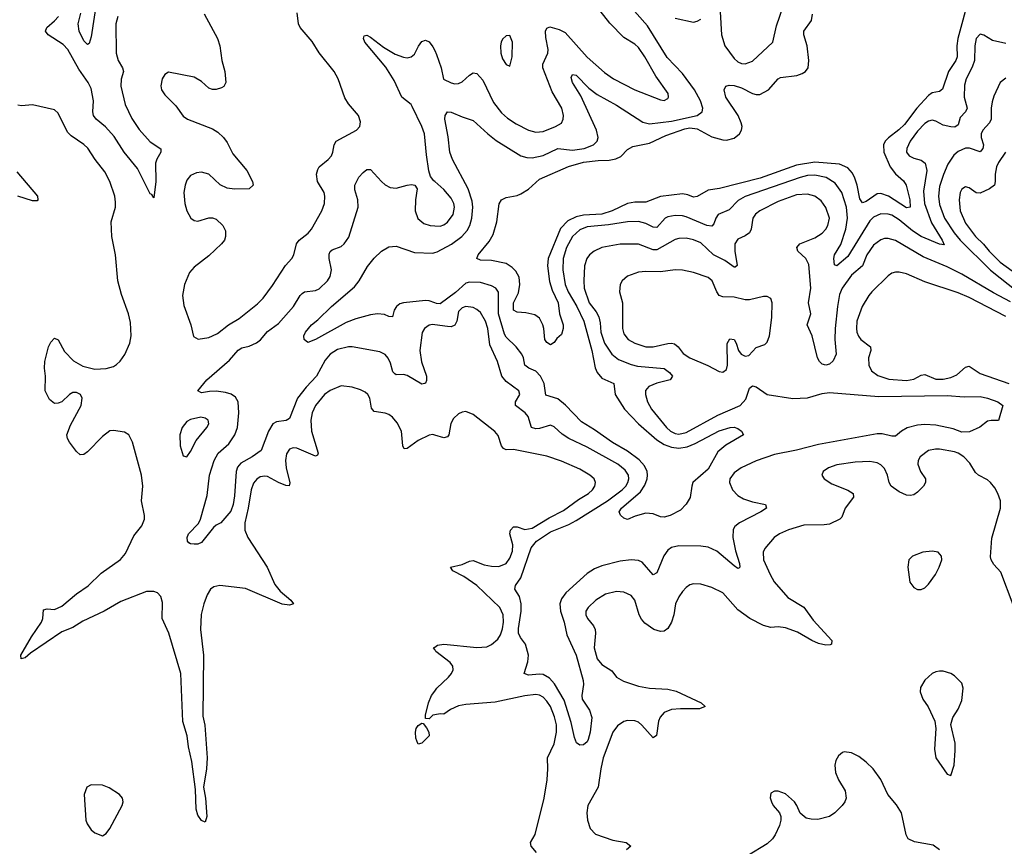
# Model space of a CAD drawing. Header units: inches. Extents: x 1449094 to 1618372, y 389908 to 534307.
# Tile 449 of 494: x 1577740 to 1583102, y 510648 to 515152. Entities that reach past the tile are written whole.
import ezdxf

# ---------------------------------------------------------------- set-up
doc = ezdxf.new("R2010")
doc.units = ezdxf.units.IN
doc.header["$MEASUREMENT"] = 0
doc.layers.add('B5571', color=7, linetype='Continuous')
doc.layers.add('B5581', color=7, linetype='Continuous')

msp = doc.modelspace()

# ---------------------------------------------------------------- linework, layer by layer
at = {"layer": 'B5571', "color": 5}
for points, elevation in [([(1578157.6, 515250), (1578130, 515059), (1578117.6, 515022.4), (1578110, 515016.9), (1578090, 515036), (1578064.2, 515090), (1578059.2, 515130), (1578073, 515187)], 440), ([(1578273.8, 515170), (1578264.2, 515130), (1578265.6, 514970), (1578275.8, 514930), (1578299.6, 514890), (1578304.7, 514870), (1578292.8, 514827.2), (1578291, 514790), (1578314.6, 514690), (1578350, 514614.3), (1578390, 514553.8), (1578450, 514485.7), (1578507.9, 514447.9), (1578508.2, 514430), (1578487.3, 514392.7), (1578480.2, 514370), (1578481.2, 514270), (1578470, 514182), (1578459.1, 514199.1), (1578450, 514203.7), (1578380.6, 514340.6), (1578308.4, 514430), (1578255.2, 514515.2), (1578207.6, 514567.6), (1578157.2, 514610), (1578142.5, 514630), (1578137.7, 514650), (1578142.7, 514710), (1578130, 514776.3), (1578113.7, 514810), (1578062.4, 514882.4), (1578002.9, 514990), (1577977.3, 515017.3), (1577895.6, 515070), (1577879.7, 515090), (1577888.6, 515110), (1577930, 515145), (1577951.4, 515170)], 460), ([(1578744.1, 515184.1), (1578817.9, 515050), (1578829.6, 515010), (1578840.7, 514930), (1578856.6, 514870), (1578862.3, 514810), (1578851.4, 514788.6), (1578839.2, 514780.8), (1578810, 514772), (1578790, 514772), (1578770, 514779.5), (1578730, 514815.4), (1578690, 514839.1), (1578550, 514866), (1578530, 514853.2), (1578515.5, 514830), (1578508.9, 514791.1), (1578512.7, 514770), (1578530, 514742), (1578590, 514682), (1578630, 514626.7), (1578654, 514610), (1578790, 514558), (1578819, 514539), (1578849.5, 514509.5), (1578870, 514483.1), (1578900.6, 514420.6), (1578976.5, 514330), (1579008, 514270), (1579012.2, 514250), (1578990, 514229.8), (1578909, 514229), (1578870, 514234.5), (1578831.6, 514251.6), (1578770, 514309.7), (1578730, 514320.4), (1578702.7, 514317.3), (1578670, 514303), (1578650, 514277), (1578640.2, 514250), (1578634.4, 514210), (1578639.7, 514150), (1578650.3, 514110), (1578671.4, 514071.4), (1578690, 514058), (1578710, 514054.9), (1578770, 514072.2), (1578790, 514072.4), (1578810, 514065.3), (1578846, 514030), (1578861, 514001), (1578861.6, 513970), (1578854.7, 513950), (1578839.7, 513930), (1578770, 513865.8), (1578690, 513803.2), (1578664.8, 513775.2), (1578638, 513710), (1578626.8, 513650), (1578634.1, 513594.1), (1578671.1, 513490), (1578686.6, 513426.6), (1578711.8, 513411.8), (1578770, 513419.6), (1578790, 513428.9), (1578817.9, 513442.1), (1578876.3, 513490), (1578935.9, 513524.1), (1579035.8, 513604.3), (1579065.2, 513634.8), (1579116.7, 513703.3), (1579186.6, 513813.4), (1579221.2, 513850), (1579233.2, 513870), (1579247.2, 513930), (1579262.8, 513950), (1579310.4, 513989.6), (1579329.1, 514010.9), (1579385.2, 514110), (1579399.3, 514150), (1579402.4, 514190), (1579397.3, 514210), (1579361.4, 514270), (1579357, 514310), (1579363.4, 514336.6), (1579370.7, 514350), (1579419.8, 514390), (1579437.1, 514410), (1579446, 514430), (1579452.8, 514470), (1579463.1, 514490), (1579573.6, 514550), (1579591.6, 514570), (1579595.3, 514595.3), (1579585.6, 514630), (1579530, 514694), (1579510, 514727), (1579475.1, 514830), (1579452.6, 514870), (1579370, 514971.1), (1579332.4, 515032.4), (1579267.7, 515110), (1579259.1, 515130), (1579251.8, 515190)], 480), ([(1580000, 514269.8), (1579994.5, 514274.5), (1579977.8, 514297.8), (1579968.6, 514328.6), (1579954.9, 514414.9), (1579944.5, 514530), (1579930.6, 514570), (1579878.2, 514678.2), (1579871.8, 514690), (1579820.3, 514730), (1579780, 514820), (1579733.2, 514893.2), (1579619.5, 515030), (1579612.7, 515050), (1579615.3, 515064.7), (1579630, 515067.3), (1579650, 515056.5), (1579721.9, 515001.9), (1579784.2, 514964.2), (1579830, 514947), (1579850, 514944.7), (1579871.3, 514948.7), (1579890, 514964.9), (1579911.6, 515008.4), (1579930, 515032.2), (1579950, 515039.5), (1579970, 515032), (1579990, 515004.9), (1580000, 514984)], 460), ([(1580000, 512888.4), (1579990, 512891.5), (1579970, 512887.7), (1579910, 512859.5), (1579850, 512814.8), (1579834, 512814), (1579826.6, 512830), (1579818.9, 512910), (1579795.6, 512955.6), (1579770, 512985.7), (1579750, 513000.9), (1579730, 513008.7), (1579670, 513016.4), (1579655.3, 513035.3), (1579647.1, 513090), (1579636.3, 513110), (1579622.2, 513122.2), (1579595.8, 513135.8), (1579550, 513149.8), (1579490, 513156.4), (1579430, 513131.6), (1579400.2, 513110), (1579351.7, 513050), (1579333.6, 513010), (1579324.8, 512970), (1579329.1, 512910), (1579365.8, 512790), (1579361.3, 512778.7), (1579350, 512773.3), (1579250, 512816.8), (1579230, 512819.8), (1579208.8, 512811.2), (1579193.7, 512786.3), (1579187.7, 512750), (1579191.3, 512710), (1579211.3, 512628.7), (1579207.5, 512612.5), (1579190, 512613.7), (1579150, 512629.9), (1579090, 512662.4), (1579074.3, 512665.7), (1579050, 512661.8), (1579032, 512648), (1579014, 512626), (1578999.8, 512590), (1578983.9, 512490), (1578965.7, 512410), (1578966.9, 512370), (1578981.6, 512330), (1579087.2, 512170), (1579130, 512074.3), (1579158.9, 512038.9), (1579216.4, 511990), (1579230.7, 511970), (1579210, 511961.6), (1579170, 511967.7), (1578970, 512052.8), (1578830, 512069.1), (1578797.2, 512062.8), (1578779.6, 512050), (1578761.6, 512018.4), (1578743, 511970), (1578728.5, 511911.5), (1578724.8, 511830), (1578741.2, 511690), (1578737.5, 511357.5), (1578748.2, 511308.2), (1578760.1, 511130), (1578756.6, 511070), (1578740.2, 510970), (1578752.3, 510910), (1578758.5, 510810), (1578750, 510779.5), (1578730, 510788.2), (1578710, 510818.7), (1578700.8, 510850), (1578697.9, 510957.9), (1578678.3, 511110), (1578659.3, 511190), (1578651.4, 511250), (1578627.9, 511327.9), (1578617.9, 511590), (1578551.6, 511810), (1578516.3, 511890), (1578517.3, 511977.3), (1578508.9, 512008.9), (1578490, 512029.7), (1578470, 512036.4), (1578430, 512036.2), (1578290, 511982.4), (1578199.6, 511930), (1578084.3, 511875.7), (1578030, 511841.1), (1577970, 511816), (1577799.1, 511700.9), (1577770, 511675.1), (1577748.7, 511670), (1577746, 511690), (1577804.1, 511790), (1577858.5, 511870), (1577866, 511890), (1577870, 511936), (1577890, 511942), (1577930, 511939.2), (1577970, 511956.6), (1578050, 512023.8), (1578112.2, 512067.8), (1578183.7, 512136.3), (1578289.3, 512210.7), (1578316.7, 512243.4), (1578361.1, 512339), (1578405.8, 512394.2), (1578419.7, 512430), (1578419.1, 512450), (1578403.1, 512530), (1578409.8, 512610), (1578402.7, 512670), (1578354.5, 512850), (1578334.3, 512890), (1578310, 512905.1), (1578250, 512914.5), (1578230, 512911.5), (1578190, 512880.5), (1578110, 512797.6), (1578090, 512782.9), (1578070, 512780.9), (1578050, 512799.3), (1578011, 512851), (1578000.5, 512870), (1577996.9, 512890), (1578017.1, 512942.9), (1578074.3, 513050), (1578080.5, 513090), (1578071.6, 513110), (1578050, 513121.6), (1578030, 513120.5), (1578010.7, 513110), (1577970, 513069.4), (1577950, 513062), (1577930, 513060.9), (1577902.3, 513082.3), (1577878.4, 513130), (1577880.7, 513210), (1577874.2, 513254.2), (1577876.2, 513290), (1577897.6, 513370), (1577910, 513394.8), (1577930, 513416), (1577950, 513407.3), (1577983.5, 513343.5), (1578033.8, 513293.8), (1578084.1, 513264.1), (1578150, 513248.7), (1578210, 513251.6), (1578250, 513263.2), (1578266.7, 513273.2), (1578287.9, 513292.1), (1578312.9, 513327.1), (1578339.8, 513390), (1578347, 513430), (1578342.8, 513502.8), (1578332.2, 513550), (1578295.1, 513655.1), (1578274.4, 513730), (1578261.1, 513870), (1578241.2, 513970), (1578238.7, 514050), (1578261, 514130), (1578262.5, 514157.5), (1578257.8, 514190), (1578231.7, 514270), (1578203.8, 514323.8), (1578150.8, 514390), (1578111.5, 514451.5), (1578090, 514472.7), (1578020, 514520), (1577999.6, 514539.5), (1577950, 514642), (1577930, 514660.7), (1577810, 514687.3), (1577750, 514681.8), (1577730, 514687)], 480), ([(1580000, 513489.8), (1579988.6, 513491.4), (1579970, 513487.1), (1579944.9, 513470), (1579932.5, 513447.5), (1579919.3, 513350), (1579927.7, 513287.7), (1579955.3, 513210), (1579954.7, 513185.3), (1579950, 513172.3), (1579944.7, 513170), (1579930, 513166.6), (1579850, 513213.3), (1579830, 513219.2), (1579790, 513216.9), (1579782.2, 513222.2), (1579772.8, 513232.8), (1579759.9, 513279.9), (1579747.2, 513307.2), (1579730, 513327.1), (1579701.8, 513341.8), (1579550, 513368.7), (1579530, 513368.8), (1579470, 513354.4), (1579430.3, 513330), (1579402.9, 513297), (1579356.3, 513210), (1579300.1, 513150), (1579253.4, 513090), (1579210, 512978.9), (1579192, 512968), (1579138.3, 512961.6), (1579119.2, 512950), (1579095.4, 512910), (1579054.8, 512805.2), (1579005.6, 512770), (1578944, 512736), (1578925.7, 512714.3), (1578918.2, 512690), (1578910, 512557), (1578902.1, 512510), (1578890, 512473.7), (1578835.5, 512410), (1578810, 512398.4), (1578794.6, 512385.4), (1578730, 512303.7), (1578710, 512295.1), (1578690, 512294.5), (1578670, 512296), (1578661.6, 512301.6), (1578653.2, 512310), (1578652, 512330), (1578659.6, 512350), (1578713.7, 512406.3), (1578725.1, 512430), (1578760.7, 512559.3), (1578774.5, 512670), (1578799.9, 512750), (1578821.1, 512790), (1578878.6, 512841.4), (1578911.7, 512890), (1578925.3, 512930), (1578933.5, 513010), (1578929.8, 513070), (1578914.6, 513094.6), (1578891, 513111), (1578860.6, 513120.6), (1578810, 513127.3), (1578773.2, 513126.8), (1578730, 513118.7), (1578709.4, 513130), (1578759.2, 513190), (1578883.1, 513296.9), (1578930, 513352.1), (1578950, 513363.5), (1578990, 513374.1), (1579030, 513391.3), (1579051.7, 513408.3), (1579090, 513452.7), (1579150, 513496.3), (1579231.4, 513590), (1579267.6, 513650), (1579279.1, 513660.9), (1579291.4, 513668.6), (1579350, 513677.4), (1579370, 513685.8), (1579416.8, 513730), (1579430, 513753), (1579437.5, 513790), (1579424.5, 513850), (1579424.7, 513875.3), (1579430.7, 513889.3), (1579442.3, 513897.7), (1579490, 513916.9), (1579507.8, 513930), (1579532.7, 513967.3), (1579584, 514130), (1579582.3, 514170), (1579564.4, 514224.4), (1579565.3, 514250), (1579586.8, 514293.2), (1579610, 514320.2), (1579630, 514335.2), (1579650, 514336.5), (1579710.3, 514270), (1579730, 514252.4), (1579757.2, 514237.2), (1579790, 514233.4), (1579850.3, 514250.3), (1579873.4, 514253.4), (1579891.3, 514250), (1579904.9, 514230), (1579895.3, 514170), (1579893, 514110), (1579908.8, 514068.8), (1579940.9, 514040.9), (1579976, 514030), (1580000, 514028.3)], 460), ([(1577723.5, 514323.5), (1577837, 514190), (1577839.1, 514170), (1577834.6, 514165.4), (1577810, 514164.8), (1577729.5, 514190)], 480), ([(1580000, 513609.7), (1579970, 513620.3), (1579950, 513621.4), (1579830, 513609.9), (1579810, 513604), (1579791.3, 513590), (1579779.7, 513570), (1579770, 513533.2), (1579750, 513535.1), (1579726, 513546), (1579689, 513549), (1579650, 513544.1), (1579570, 513522.5), (1579518.2, 513501.8), (1579350, 513409.9), (1579310, 513394), (1579290, 513409.6), (1579287.1, 513430), (1579296.2, 513450), (1579329.8, 513490), (1579364.1, 513515.9), (1579438.6, 513590), (1579562.8, 513697.2), (1579588.4, 513730), (1579633.2, 513806.8), (1579670, 513853.4), (1579710, 513891.7), (1579750, 513913.7), (1579790, 513918.9), (1579890, 513883.5), (1579990, 513879.8), (1580000, 513883)], 440), ([(1580000, 511719.8), (1579993.2, 511730), (1580000, 511734.1)], 480), ([(1580000, 511364.3), (1579990, 511362.2), (1579970, 511342.3), (1579950, 511344), (1579950, 511362), (1579966, 511430), (1579982.7, 511470), (1580000, 511494)], 480)]:
    msp.add_lwpolyline(points, dxfattribs=dict(at, elevation=elevation))
for points, elevation in [([(1578726, 512986), (1578670, 512973.3), (1578650, 512962.4), (1578624.4, 512930), (1578611.8, 512890), (1578614.4, 512830), (1578630, 512776), (1578650, 512771), (1578670, 512798.8), (1578701.3, 512858.7), (1578759.6, 512930), (1578769.6, 512950), (1578766.6, 512970), (1578750, 512981.6)], 480), ([(1579910, 511204.2), (1579907.7, 511207.7), (1579897.9, 511237.9), (1579895.9, 511270), (1579899.9, 511290), (1579910, 511306.5), (1579930, 511319), (1579937.6, 511317.6), (1579954.5, 511294.5), (1579968.4, 511270), (1579969.3, 511250), (1579930, 511209.8)], 480), ([(1578130, 510984), (1578104.7, 510970), (1578090.8, 510930), (1578100.7, 510790), (1578107.3, 510770), (1578130, 510738.8), (1578150, 510721), (1578190, 510706), (1578210, 510718), (1578230, 510746), (1578297.2, 510870), (1578304, 510890), (1578299, 510910), (1578284, 510930), (1578226.3, 510966.3), (1578190, 510981.2)], 520)]:
    msp.add_lwpolyline(points, close=True, dxfattribs=dict(at, elevation=elevation))
at = {"layer": 'B5581', "color": 5}
for points, elevation in [([(1582910, 515277.6), (1582849.7, 515049.7), (1582843.1, 515010), (1582844.5, 514950), (1582837.5, 514930), (1582797.5, 514870), (1582765.8, 514774.2), (1582750, 514761.5), (1582710, 514753.9), (1582690, 514738.5), (1582625.4, 514670), (1582559, 514581), (1582528.5, 514551.5), (1582470.9, 514509.1), (1582453.7, 514490), (1582444.6, 514470), (1582445.5, 514430), (1582479.9, 514350), (1582510, 514311.3), (1582553.9, 514273.9), (1582567.9, 514250), (1582588.4, 514170), (1582590, 514129.8), (1582570, 514127), (1582471.2, 514191.2), (1582430, 514205.3), (1582410, 514203.4), (1582350, 514162.3), (1582330, 514154), (1582315.4, 514175.4), (1582301.1, 514250), (1582288.4, 514288.4), (1582275.8, 514315.8), (1582250, 514345.6), (1582204.9, 514364.9), (1582070, 514374.9), (1581970, 514359.6), (1581772.1, 514287.9), (1581551.5, 514231.5), (1581490, 514223.2), (1581430, 514188.9), (1581410, 514185.5), (1581378.4, 514198.4), (1581350, 514202.8), (1581230, 514188.4), (1581150, 514158), (1581090, 514158.3), (1581050, 514151.2), (1580966, 514110), (1580910, 514093.1), (1580810, 514087.4), (1580770, 514078.6), (1580724.6, 514055.4), (1580685.8, 514014.2), (1580618.1, 513850), (1580615.1, 513810), (1580626, 513726), (1580639.2, 513679.2), (1580672.8, 513610), (1580679.5, 513550), (1580699, 513490), (1580700.3, 513470), (1580690, 513437.2), (1580664.4, 513415.6), (1580650, 513394), (1580630, 513381.2), (1580610, 513393.2), (1580600.7, 513410), (1580595.1, 513470), (1580589.4, 513490), (1580570, 513525.2), (1580544.7, 513544.7), (1580495.5, 513555.5), (1580450, 513558), (1580428.6, 513570), (1580429.1, 513610), (1580456, 513664), (1580464.3, 513710), (1580459.8, 513750), (1580441.8, 513781.8), (1580422.3, 513802.3), (1580390, 513823.1), (1580310, 513840.7), (1580250, 513842), (1580229.2, 513850), (1580237, 513870), (1580295.9, 513944.1), (1580317.8, 513982.2), (1580339.1, 514050), (1580351.5, 514148.5), (1580364.5, 514170), (1580390, 514183.8), (1580450, 514194.9), (1580470, 514203.6), (1580510, 514227.9), (1580570, 514283.2), (1580728.7, 514351.3), (1580810, 514375.2), (1580890, 514384.4), (1580950, 514385.9), (1580986.9, 514393.1), (1581012.9, 514407.1), (1581050, 514443.8), (1581079.2, 514460.7), (1581170, 514478.8), (1581259.4, 514520.6), (1581362.4, 514557.6), (1581390, 514562.4), (1581430, 514557.1), (1581510, 514513.5), (1581570, 514496.6), (1581590, 514494.7), (1581630, 514506.6), (1581659.8, 514530), (1581670.7, 514550), (1581673.6, 514570), (1581669.9, 514590), (1581652.2, 514630), (1581585.7, 514730), (1581575.6, 514770), (1581585.1, 514790), (1581604.4, 514795.6), (1581630, 514793.1), (1581670, 514780.1), (1581730, 514750.7), (1581750, 514744.2), (1581770, 514744.1), (1581817.6, 514770), (1581870, 514828.9), (1581883.1, 514836.9), (1581971.9, 514848.1), (1582001.8, 514858.2), (1582019.5, 514870), (1582033, 514890), (1582037.2, 514930), (1582027.6, 515010), (1582010.5, 515070), (1582010.6, 515090), (1582052.3, 515147.7), (1582058.1, 515181.9)], 420), ([(1580000, 513883), (1580013, 513887), (1580091.4, 513928.6), (1580148.4, 513971.6), (1580177.1, 514003), (1580191.6, 514030), (1580202.5, 514070), (1580207, 514130), (1580203.8, 514163.8), (1580181.9, 514230), (1580096.5, 514390), (1580081.7, 514430), (1580073.1, 514513.1), (1580054.5, 514610), (1580056.3, 514630), (1580069.8, 514650.2), (1580090, 514648.8), (1580150, 514622), (1580210, 514603.1), (1580289.5, 514529.5), (1580334.6, 514494.6), (1580470, 514411.1), (1580501.5, 514401.5), (1580530, 514399.5), (1580590, 514412.6), (1580670, 514450.1), (1580750, 514441), (1580814, 514450), (1580865.4, 514470), (1580885.1, 514490), (1580889.8, 514510), (1580881.8, 514550), (1580796.4, 514736.4), (1580749.8, 514810), (1580743.5, 514836.5), (1580750, 514853.4), (1580770, 514848.9), (1580839.6, 514779.7), (1580884.7, 514744.7), (1580990, 514686.6), (1581132.8, 514592.8), (1581170, 514585.3), (1581290, 514598.6), (1581429.9, 514630.1), (1581457.2, 514650), (1581459.8, 514670), (1581446.9, 514710), (1581415.3, 514770), (1581350, 514858.7), (1581266.3, 514946.3), (1581159.3, 515119.3), (1581060.4, 515230)], 440), ([(1580000, 514984), (1580010, 514963.1), (1580034.8, 514890), (1580048.5, 514828.5), (1580090, 514807.2), (1580110, 514801.8), (1580130, 514804.7), (1580150, 514814), (1580190, 514850.3), (1580210, 514861.5), (1580230, 514858.3), (1580261.8, 514821.8), (1580320.9, 514700.9), (1580363.9, 514643.9), (1580395.7, 514615.7), (1580444.2, 514584.3), (1580510, 514550.7), (1580550, 514539.5), (1580590, 514542), (1580658, 514570), (1580690, 514588.7), (1580699.7, 514610), (1580702, 514630), (1580691.8, 514670), (1580639.4, 514759.4), (1580588.9, 514890), (1580589.8, 514910.2), (1580617, 514970), (1580617.9, 514990), (1580604.7, 515055.3), (1580604.1, 515090), (1580610, 515106.4), (1580626.2, 515113.8), (1580678.4, 515098.4), (1580710, 515081.3), (1580830, 514948.4), (1580924.8, 514864.8), (1580973.1, 514830), (1581090, 514769.4), (1581230, 514715.6), (1581250, 514712.2), (1581270, 514723), (1581274, 514730), (1581272.1, 514750), (1581204, 514844), (1581145.2, 514950), (1581110, 514999.8), (1581090, 515018.4), (1581030, 515055.6), (1580953.8, 515133.8), (1580900.7, 515200.7)], 460), ([(1581554.6, 515194.6), (1581561.4, 515070), (1581580.9, 515010), (1581630, 514939.7), (1581650, 514923.2), (1581670, 514914), (1581690, 514911.1), (1581730, 514925.2), (1581841.4, 515030), (1581860.9, 515119.1), (1581900.2, 515230)], 440), ([(1581310, 515160.2), (1581410, 515138.4), (1581430, 515143.1), (1581450, 515154.4)], 440), ([(1583110, 515021.7), (1583038.4, 515038.4), (1582990, 515067.6), (1582970, 515073.6), (1582948.2, 515050), (1582941.2, 515010), (1582940.1, 514930), (1582927.1, 514892.9), (1582893.7, 514830), (1582885.2, 514794.8), (1582883.5, 514730), (1582900.6, 514670), (1582890.2, 514650), (1582861.5, 514618.5), (1582850, 514579.5), (1582833.3, 514566.7), (1582810, 514567.4), (1582770, 514577.5), (1582730, 514598.9), (1582710, 514604.1), (1582690, 514598.9), (1582670, 514587.1), (1582630, 514545.3), (1582590.2, 514490), (1582571.3, 514450), (1582570.3, 514430), (1582583.7, 514410), (1582610, 514397.1), (1582650, 514385.7), (1582671.6, 514370), (1582680.4, 514330), (1582662.7, 514217.3), (1582667.4, 514150), (1582705.2, 514045.2), (1582764, 513950), (1582774.3, 513925.7), (1582750, 513929.1), (1582650, 513970.9), (1582602.4, 514002.4), (1582530, 514061.8), (1582490, 514086.9), (1582470, 514093.1), (1582430, 514093.3), (1582390, 514075.5), (1582370, 514056.5), (1582250, 513862.6), (1582190, 513811.2), (1582176.6, 513816.6), (1582173.6, 513850), (1582178.2, 513870), (1582212.1, 513927.9), (1582239.7, 514010), (1582247.7, 514070), (1582242.7, 514130), (1582217.1, 514210), (1582181.2, 514261.2), (1582132.5, 514292.5), (1582070, 514304.6), (1582030, 514302.4), (1581990, 514293), (1581690, 514188.9), (1581653.4, 514166.6), (1581604.4, 514115.6), (1581543.6, 514090), (1581530.2, 514070), (1581520.3, 514039.7), (1581510, 514027.1), (1581482.4, 514030), (1581370, 514077.3), (1581350, 514083), (1581310, 514085.2), (1581270, 514077.9), (1581255.3, 514070), (1581210, 514020.6), (1581190, 514021.8), (1581150, 514041.8), (1581110, 514053), (1581050, 514050.5), (1580945.7, 514034.3), (1580830, 514023.1), (1580790, 514006.5), (1580750.8, 513970), (1580717.2, 513910), (1580699.4, 513850), (1580697.4, 513790), (1580710.5, 513710), (1580726.4, 513670), (1580773.3, 513590), (1580811.3, 513510), (1580854.9, 513350), (1580874.5, 513254.5), (1580884.1, 513230), (1580910, 513198.9), (1580975.3, 513170), (1580982.3, 513110), (1581033.4, 513030), (1581109.5, 512949.5), (1581210, 512863.6), (1581250, 512836.9), (1581290, 512822.3), (1581330, 512817.2), (1581375, 512825), (1581417.7, 512842.3), (1581550, 512912.2), (1581610, 512930.2), (1581631.3, 512931.3), (1581650, 512924), (1581671.3, 512910), (1581682, 512890), (1581586, 512834), (1581542.8, 512797.2), (1581490, 512702.2), (1581406.7, 512630), (1581399.5, 512610), (1581391.6, 512548.5), (1581370, 512513.2), (1581339.5, 512480.5), (1581282.8, 512450), (1581250, 512442.4), (1581230, 512442.9), (1581190, 512459.3), (1581150, 512463.7), (1581092.5, 512447.5), (1581050, 512429), (1581030, 512435.3), (1581012.3, 512452.3), (1581004.5, 512470), (1581016.9, 512490), (1581120.4, 512579.6), (1581144.2, 512615.8), (1581157.1, 512650), (1581159.6, 512670), (1581156.6, 512690), (1581141.8, 512721.8), (1581113.2, 512753.2), (1581050, 512800.4), (1580968.8, 512848.8), (1580870, 512917.8), (1580800.3, 512960.3), (1580711.6, 513051.6), (1580670, 513085.5), (1580605.5, 513105.5), (1580596.6, 513170), (1580577.1, 513210), (1580550, 513236.9), (1580513.3, 513253.3), (1580491.7, 513270), (1580483.4, 513310), (1580474.3, 513330), (1580443.9, 513370), (1580390, 513422.4), (1580379.4, 513439.4), (1580346.8, 513550), (1580348, 513668), (1580332.1, 513690), (1580310, 513702.6), (1580250, 513720.4), (1580190, 513722.8), (1580170, 513716.4), (1580113.9, 513666.1), (1580030, 513604.1), (1580010, 513606.2), (1580000, 513609.7)], 440), ([(1583110, 514833.8), (1583080.3, 514810), (1583044.7, 514735.3), (1583035.3, 514704.7), (1583029.6, 514670.4), (1583030, 514609.7), (1583021.9, 514590), (1582985, 514550), (1582975.9, 514530), (1582976.3, 514510), (1582988.5, 514470), (1582986, 514450), (1582970, 514432.1), (1582912, 514452), (1582890, 514452.5), (1582850, 514434.2), (1582826.5, 514413.5), (1582794.3, 514365.7), (1582770.9, 514309.1), (1582750, 514242.9), (1582744.4, 514190), (1582750, 514145.7), (1582777, 514070), (1582829.8, 513989.8), (1582862.1, 513950), (1583027.4, 513787.4), (1583175.1, 513670)], 460), ([(1583109.4, 514430.6), (1583070, 514373.7), (1583059.2, 514350), (1583051.4, 514310), (1583052.7, 514270), (1583048.4, 514250), (1583022.3, 514230), (1582970, 514206.8), (1582949, 514209), (1582910, 514235.8), (1582890, 514242), (1582870, 514229.5), (1582862.2, 514210), (1582856.9, 514170), (1582861.6, 514110), (1582890, 514043.5), (1582944.4, 513970), (1582988.9, 513928.9), (1583019.1, 513890), (1583079, 513830), (1583210, 513736.5)], 480), ([(1580000, 514028.3), (1580030, 514026.2), (1580050, 514033.8), (1580070, 514049.3), (1580100.8, 514090), (1580108.2, 514130), (1580104.4, 514150), (1580090, 514179.8), (1580050, 514227.4), (1580000, 514269.8)], 460), ([(1583135.3, 513615.3), (1583043.4, 513663.4), (1582870, 513765.4), (1582790, 513805.2), (1582660.6, 513860.6), (1582510, 513949.1), (1582470, 513960.2), (1582450, 513959), (1582430, 513952.4), (1582390, 513923.1), (1582353.5, 513870), (1582329.2, 513810.8), (1582270, 513759.8), (1582218.6, 513690), (1582205.4, 513654.5), (1582193.6, 513590), (1582181.3, 513470), (1582178.6, 513410), (1582186, 513330), (1582170, 513293.3), (1582150, 513276), (1582130, 513269.8), (1582110, 513276), (1582095.1, 513290), (1582084.4, 513310), (1582056, 513430), (1582028.8, 513490), (1582048.2, 513550), (1582036.1, 513610), (1582048.7, 513690), (1582038.1, 513818.1), (1582021.5, 513850), (1581978.3, 513890), (1581972.6, 513910), (1581988, 513930), (1582070, 513964.1), (1582110.8, 513989.2), (1582130.6, 514010), (1582141.5, 514030), (1582149.8, 514070), (1582130, 514128), (1582104.5, 514164.5), (1582070.9, 514190.9), (1582030, 514202.1), (1581970, 514196.9), (1581870, 514161.7), (1581770.3, 514110), (1581747.1, 514092.9), (1581732.7, 514070), (1581723.8, 514010), (1581713.8, 513990), (1581690, 513973.8), (1581650, 513956), (1581634.2, 513930), (1581635.1, 513890), (1581648.1, 513811.9), (1581636, 513804), (1581630, 513804), (1581579.3, 513839.3), (1581518, 513870), (1581450, 513935.4), (1581410, 513953.1), (1581370, 513960.9), (1581330, 513959.9), (1581310, 513954.1), (1581210, 513897.3), (1581190, 513897.3), (1581110, 513928.6), (1581010, 513928.6), (1580910, 513911.3), (1580868.4, 513891.6), (1580842.4, 513870), (1580828.4, 513850), (1580816.3, 513810), (1580811.6, 513730), (1580814.8, 513690), (1580842, 513610), (1580879.7, 513559.7), (1580893, 513533), (1580900.7, 513500.7), (1580903.9, 513450), (1580925, 513390), (1580964, 513330), (1581001.3, 513301.3), (1581070, 513273), (1581104, 513264), (1581250, 513250.9), (1581279.6, 513230), (1581295.3, 513210), (1581282, 513190), (1581210, 513172.2), (1581166.5, 513153.5), (1581148.7, 513131.3), (1581147.3, 513110), (1581159.7, 513070), (1581181.2, 513030), (1581261.7, 512930), (1581285, 512910), (1581310, 512898), (1581330, 512894.2), (1581370, 512902), (1581542.8, 512997.2), (1581663.7, 513050), (1581695.1, 513084.9), (1581715.3, 513144.7), (1581730, 513157.2), (1581750, 513151), (1581810, 513109.6), (1581950, 513088), (1582030, 513091.6), (1582110, 513114.6), (1582150, 513120.3), (1582418.2, 513098.2), (1582790, 513104.2), (1582883.3, 513096.7), (1582970, 513098.6), (1583010.6, 513090), (1583067.7, 513070), (1583094.8, 513050), (1583071.1, 512968.9), (1583030, 512969), (1583010, 512964), (1582968.1, 512931.9), (1582913.3, 512906.7), (1582870, 512905.1), (1582823.1, 512923.1), (1582730, 512942.1), (1582670, 512946.6), (1582630, 512943.2), (1582572.4, 512927.6), (1582542, 512910), (1582510, 512882.6), (1582490, 512882.4), (1582436.2, 512896.2), (1582410, 512896.1), (1582090, 512838.1), (1581970, 512806.9), (1581850, 512782.6), (1581750, 512748.4), (1581668.8, 512710), (1581630, 512682.7), (1581607.5, 512650), (1581606, 512630), (1581621.1, 512590), (1581650, 512559.3), (1581681.7, 512541.7), (1581730, 512525), (1581802, 512510), (1581806.4, 512490), (1581777, 512470), (1581660.3, 512410), (1581634.9, 512390), (1581625.9, 512374.1), (1581623.2, 512330), (1581638.6, 512258.6), (1581660.7, 512190), (1581662, 512170), (1581656.7, 512163.3), (1581650, 512162.4), (1581630, 512176.8), (1581535.8, 512255.8), (1581490, 512277.5), (1581450, 512284.1), (1581330, 512286), (1581290, 512276.4), (1581270, 512261.7), (1581248.6, 512231.4), (1581210, 512138.7), (1581190, 512128.2), (1581130, 512196.1), (1581110, 512206), (1581070, 512209.8), (1581010, 512201.8), (1580910, 512176.1), (1580870, 512159.2), (1580830, 512134.1), (1580713.6, 512030), (1580690, 511996.1), (1580681.9, 511970), (1580685.9, 511930), (1580705.6, 511870), (1580720, 511800), (1580770.5, 511690.5), (1580808, 511552), (1580810.4, 511529.6), (1580800.7, 511470), (1580804, 511450), (1580843, 511390), (1580854.9, 511350), (1580846.7, 511270), (1580835.6, 511230), (1580830, 511218), (1580810, 511202), (1580790, 511199), (1580772.5, 511212.5), (1580761, 511241), (1580743.6, 511323.6), (1580704.8, 511444.8), (1580653.2, 511533.2), (1580624.6, 511564.6), (1580590, 511583.7), (1580570, 511585.9), (1580510, 511580.5), (1580487, 511590), (1580507, 511653), (1580511.2, 511690), (1580494, 511750), (1580466.9, 511786.9), (1580456.9, 511810), (1580455.7, 511835.7), (1580470.9, 511930), (1580470.4, 511970), (1580461, 512010), (1580436, 512050), (1580439.2, 512070), (1580468.3, 512111.7), (1580525.3, 512274.7), (1580554.1, 512310), (1580630, 512361), (1580730, 512401.9), (1580770, 512423.1), (1580941.7, 512530), (1581021.1, 512590), (1581040.2, 512610), (1581052.7, 512630), (1581057.8, 512650), (1581055.7, 512670), (1581037.9, 512697.9), (1580997.4, 512730), (1580830, 512822.4), (1580730.8, 512870.8), (1580694.5, 512894.5), (1580650, 512933.3), (1580630, 512942.4), (1580570, 512924.9), (1580550, 512923.4), (1580527.6, 512930), (1580509.8, 512990), (1580492.7, 513010), (1580439.2, 513050), (1580439.8, 513070), (1580463.5, 513110), (1580457.7, 513130), (1580390, 513181.5), (1580366.2, 513210), (1580342.2, 513290), (1580300, 513380), (1580290, 513469.4), (1580277.5, 513510), (1580250, 513556.4), (1580230, 513573.8), (1580210, 513583.5), (1580170, 513588.7), (1580150, 513581.4), (1580130, 513562.4), (1580119.8, 513510), (1580110, 513487.9), (1580090, 513479.2), (1580070, 513479.6), (1580000, 513489.8)], 460), ([(1583110, 513535.6), (1582910, 513638.1), (1582850, 513663.6), (1582670, 513723.7), (1582570, 513767.2), (1582530, 513776.5), (1582510, 513776.1), (1582490, 513770.9), (1582470, 513756.4), (1582381.5, 513670), (1582363.9, 513650), (1582327.3, 513590), (1582299.3, 513510), (1582296.3, 513470), (1582299.7, 513450), (1582307.8, 513427.8), (1582320.8, 513410), (1582373.8, 513370), (1582375.4, 513350), (1582362.1, 513310), (1582364.3, 513270), (1582379.1, 513239.1), (1582412.6, 513212.6), (1582473.4, 513193.4), (1582570, 513186.6), (1582610, 513193.6), (1582650, 513215.3), (1582670, 513219.4), (1582730, 513193.8), (1582770, 513193.1), (1582810, 513202.2), (1582843.7, 513216.3), (1582890, 513258.4), (1582910, 513264.3), (1582970, 513224.4), (1583126.4, 513170)], 480), ([(1580000, 511734.1), (1580016.1, 511743.9), (1580049.8, 511750.2), (1580228.8, 511731.2), (1580284.7, 511735.3), (1580310, 511747.4), (1580343.8, 511776.2), (1580358.9, 511801.1), (1580370, 511834), (1580374.7, 511870), (1580373.3, 511910), (1580355.5, 511950), (1580229.1, 512070), (1580158.7, 512118.7), (1580099.6, 512150), (1580086.3, 512170), (1580150, 512184.1), (1580190, 512202.1), (1580210, 512206.1), (1580270, 512182.3), (1580310, 512174.5), (1580350, 512173.7), (1580388.4, 512190), (1580410, 512217.7), (1580423.9, 512256.1), (1580425.4, 512290), (1580409.9, 512350), (1580413.7, 512370), (1580430, 512389.4), (1580450, 512388.9), (1580490, 512374), (1580530, 512381.4), (1580622.6, 512437.4), (1580702.3, 512477.7), (1580782.5, 512537.6), (1580838.5, 512570), (1580860.3, 512590), (1580872.1, 512610), (1580876.4, 512630), (1580868.2, 512650), (1580845.1, 512670), (1580790, 512702.5), (1580690, 512745.8), (1580610, 512773.8), (1580430, 512809.8), (1580390, 512809), (1580375.2, 512815.2), (1580364.1, 512830), (1580346.2, 512886.2), (1580327.7, 512907.7), (1580210, 513001.6), (1580170, 513017), (1580150, 513014.5), (1580130, 513005.1), (1580101.6, 512978.4), (1580088.2, 512951.8), (1580077.8, 512890), (1580070, 512878.7), (1580050, 512873.1), (1580000, 512888.4)], 480), ([(1583150, 511963.6), (1583082.5, 512142.5), (1583044.4, 512184.4), (1583030, 512209.8), (1583026.3, 512226.3), (1583033.7, 512326.3), (1583080.6, 512490), (1583081.1, 512530), (1583067.2, 512570), (1583050, 512602), (1583027.5, 512630), (1583010, 512644.3), (1582961, 512670), (1582944.5, 512684.5), (1582914.9, 512734.9), (1582882, 512770), (1582851.1, 512790), (1582830, 512797.6), (1582748.4, 512811.6), (1582727.8, 512812.2), (1582690, 512804.5), (1582643.2, 512770), (1582632.3, 512750), (1582631.1, 512730), (1582646.5, 512690), (1582672.2, 512650), (1582672.9, 512630), (1582661.4, 512610), (1582630, 512577.7), (1582610, 512564.1), (1582590, 512559.4), (1582570, 512562), (1582530, 512579.4), (1582485.7, 512610), (1582474.2, 512630), (1582466, 512670), (1582450, 512707.3), (1582430, 512727.3), (1582410, 512736.8), (1582370, 512744.1), (1582290, 512741.1), (1582190, 512726), (1582145.5, 512710), (1582114.9, 512690), (1582108.4, 512670), (1582121.6, 512650), (1582163.3, 512623.4), (1582249.4, 512589.4), (1582279.5, 512570), (1582280.9, 512550), (1582235.6, 512490), (1582217.7, 512442.3), (1582206, 512430), (1582150, 512403.8), (1582120.6, 512399.4), (1582010, 512398.2), (1581926.9, 512373.1), (1581878.4, 512350), (1581849.4, 512330.6), (1581798.3, 512270), (1581789.1, 512250), (1581791.3, 512210), (1581826.2, 512130), (1581849.4, 512090), (1581923.5, 512003.5), (1582010, 511951.4), (1582060.6, 511880.6), (1582163.1, 511770), (1582160.5, 511750), (1582154.5, 511745.5), (1582130, 511744), (1582090, 511753.4), (1582053.1, 511770), (1581975.8, 511815.7), (1581910, 511839.1), (1581870, 511844.5), (1581830, 511840.3), (1581790, 511851.7), (1581716.9, 511890), (1581650, 511936.1), (1581569.6, 512030), (1581510, 512059.2), (1581450, 512076.4), (1581410, 512077.6), (1581390, 512072.3), (1581370, 512058.9), (1581350, 512036.9), (1581330, 512007.6), (1581312.3, 511970), (1581302.9, 511910), (1581289.3, 511870), (1581270, 511835.1), (1581250, 511821.2), (1581230, 511818.5), (1581194, 511830), (1581144.4, 511864.4), (1581126.2, 511886.2), (1581114.4, 511910), (1581089.7, 511990), (1581070, 512014), (1581030, 512033.3), (1580990, 512036.4), (1580930, 512021.5), (1580877.6, 511990), (1580834.9, 511950), (1580823.6, 511930), (1580822.8, 511910), (1580831.7, 511890), (1580865.2, 511850), (1580873.8, 511830), (1580876, 511810), (1580868.1, 511730), (1580885.7, 511670), (1580910, 511638.2), (1580964.1, 511604.1), (1580990.2, 511570), (1581027.4, 511547.4), (1581110, 511520.8), (1581170, 511510.1), (1581270, 511503.8), (1581314.3, 511494.3), (1581450.4, 511430), (1581473.4, 511410), (1581442.5, 511397.5), (1581337.9, 511397.9), (1581290, 511393.4), (1581250, 511376.8), (1581227.8, 511352.2), (1581218, 511330), (1581208.7, 511251.3), (1581190, 511238.7), (1581128.8, 511308.8), (1581110, 511324.4), (1581090, 511332.1), (1581050, 511333.9), (1581030, 511328.9), (1580995.2, 511304.8), (1580969.6, 511270.4), (1580918, 511130), (1580904.2, 511070), (1580889.7, 510970.3), (1580834.4, 510870), (1580828.2, 510830), (1580832.2, 510790), (1580845.8, 510745.7), (1580874.9, 510714.9), (1580970, 510682.4), (1581042, 510670), (1581068.2, 510650), (1581044.9, 510630)], 480), ([(1580000, 511494), (1580011.6, 511510), (1580074.5, 511570), (1580091.1, 511590), (1580099.7, 511610), (1580098.3, 511630), (1580084.7, 511650), (1580006.6, 511710), (1580000, 511719.8)], 480), ([(1580554.5, 510614.5), (1580525.1, 510650), (1580522.6, 510670), (1580547.3, 510712.7), (1580596.7, 510910), (1580613.3, 511010), (1580616.9, 511070), (1580613.9, 511130), (1580650, 511206.3), (1580663.8, 511270), (1580662.8, 511310), (1580653.3, 511353.3), (1580630, 511409.8), (1580610, 511439), (1580590, 511460.7), (1580570, 511472), (1580550, 511475.4), (1580490, 511468.7), (1580330, 511434.5), (1580170, 511420.8), (1580130, 511412.9), (1580085.9, 511394.1), (1580050, 511368.6), (1580030, 511370.6), (1580000, 511364.3)], 480), ([(1582749.1, 510629.1), (1582715.5, 510655.5), (1582612.5, 510672.5), (1582578.9, 510690), (1582567.7, 510710), (1582541.8, 510830), (1582515.1, 510875.1), (1582468.4, 510930), (1582430, 511011.8), (1582387.6, 511070), (1582350, 511107.6), (1582310, 511137.6), (1582270, 511158.4), (1582230, 511163.7), (1582220.4, 511159.6), (1582199, 511141), (1582184.8, 511115.2), (1582179.5, 511090), (1582183.1, 511050), (1582198.3, 511010), (1582234.6, 510950), (1582240.9, 510910), (1582233.4, 510890), (1582218.4, 510870), (1582179.5, 510830), (1582150, 510811.3), (1582085.7, 510794.3), (1582050, 510795.4), (1582022.6, 510802.6), (1581989.7, 510829.7), (1581973, 510870), (1581959.6, 510890), (1581910, 510934.5), (1581870, 510949.2), (1581851, 510949), (1581830, 510938), (1581827.3, 510912.7), (1581834, 510890), (1581843.8, 510870), (1581877.1, 510830), (1581884.9, 510810), (1581885.3, 510790), (1581878.6, 510761.4), (1581854, 510710), (1581839.3, 510690), (1581810, 510662.4), (1581702.8, 510597.2)], 520)]:
    msp.add_lwpolyline(points, dxfattribs=dict(at, elevation=elevation))
for points, elevation in [([(1580410, 515065.2), (1580390, 515064.5), (1580370, 515046.6), (1580362.3, 515030), (1580357.8, 515010), (1580359.6, 514970), (1580370, 514938), (1580390, 514907.3), (1580410, 514898), (1580421, 514950), (1580423.5, 515030)], 480), ([(1581310, 513789), (1581230, 513778.3), (1581150, 513779.8), (1581110, 513775.8), (1581050, 513755.1), (1581021.3, 513730), (1581010.3, 513709.8), (1581006.3, 513670), (1581023.5, 513610), (1581022, 513470), (1581030, 513440.4), (1581054.3, 513410), (1581090, 513388.7), (1581150, 513369.4), (1581190, 513370.2), (1581270, 513387.9), (1581290, 513389.5), (1581305.2, 513385.2), (1581325.4, 513370), (1581353.4, 513333.4), (1581390, 513308.8), (1581487.7, 513267.7), (1581550, 513236), (1581570, 513232), (1581590, 513246), (1581595.4, 513270), (1581592.7, 513387.3), (1581607.3, 513412.7), (1581630.4, 513410), (1581642, 513390), (1581654.6, 513350), (1581668.8, 513330), (1581690, 513318.5), (1581710, 513321.7), (1581750, 513365.3), (1581797.4, 513382.6), (1581810, 513394.8), (1581823, 513430), (1581836.8, 513530), (1581837.6, 513610), (1581830, 513632.7), (1581810, 513643.6), (1581790, 513643.5), (1581714.4, 513625.6), (1581690, 513625), (1581630, 513640.6), (1581570, 513641.4), (1581549.8, 513650), (1581536.2, 513670), (1581511.8, 513730), (1581490, 513747.8), (1581410, 513773.8), (1581350, 513787.3)], 480), ([(1582710, 512256.3), (1582658, 512250), (1582602.8, 512230), (1582581.6, 512210), (1582575.8, 512170), (1582587, 512087), (1582610, 512058.8), (1582630, 512046.8), (1582650, 512046.8), (1582670, 512057.3), (1582690, 512076.3), (1582727.3, 512130), (1582747.6, 512170), (1582761.6, 512210), (1582759.5, 512230), (1582742, 512250)], 520), ([(1582770, 511602.7), (1582750, 511602.7), (1582730, 511599.3), (1582710, 511589.2), (1582670, 511554), (1582646.2, 511513.8), (1582643, 511490), (1582658, 511450), (1582687.7, 511407.7), (1582723.1, 511330), (1582728.4, 511290), (1582722.3, 511177.7), (1582730, 511131), (1582790, 511042), (1582810, 511034), (1582829.3, 511090.7), (1582835.1, 511170), (1582834.7, 511210), (1582811.7, 511311.7), (1582822.4, 511350), (1582850, 511396.3), (1582870, 511442.8), (1582878, 511510), (1582870, 511537.2), (1582830, 511577.2), (1582810, 511589.2)], 520)]:
    msp.add_lwpolyline(points, close=True, dxfattribs=dict(at, elevation=elevation))

doc.saveas('drawing.dxf')
